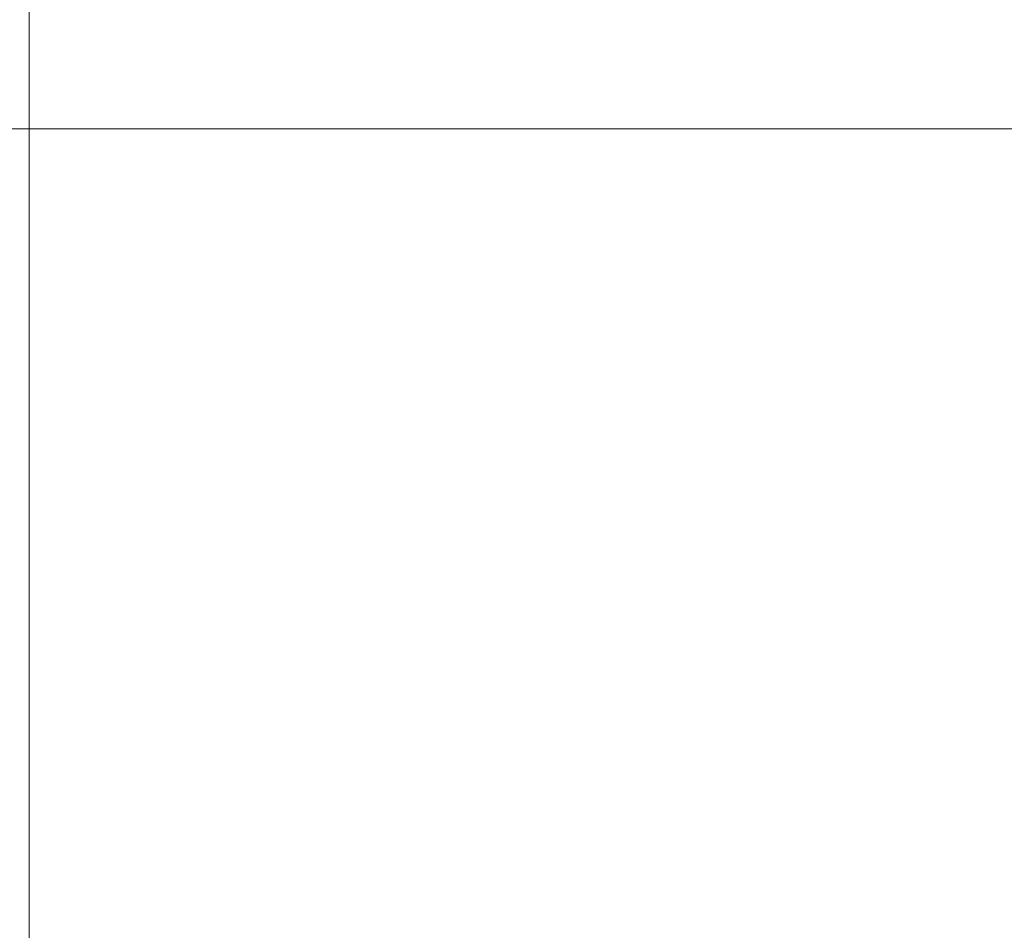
# Model space of a CAD drawing. Header units: millimetres. Extents: x 0 to 1118, y 0 to 864.
# Tile 360 of 372: x 943 to 958, y 691 to 705. Entities that reach past the tile are written whole.
import ezdxf

# ---------------------------------------------------------------- set-up
doc = ezdxf.new("R2010")
doc.units = ezdxf.units.MM
doc.styles.add('SLDTEXTSTYLE3', font='TXT', dxfattribs={"width": 0.605})
doc.dimstyles.new('SLDDIMSTYLE0', dxfattribs={"dimtxt": 3.175, "dimasz": 3.302, "dimexe": 0, "dimexo": 0.0625, "dimgap": 0.79375, "dimtad": 0, "dimtih": 1, "dimtoh": 1, "dimdec": 0, "dimlfac": 4, "dimrnd": 1e-09, "dimzin": 12, "dimdsep": 46, "dimtxsty": 'SLDTEXTSTYLE3', "dimsah": 1, "dimcen": 0.09, "dimadec": 0, "dimazin": 3, "dimtfac": 1, "dimtofl": 0, "dimtmove": 0, "dimatfit": 3, "dimfxl": 1, "dimfrac": 2, "dimtolj": 1, "dimtzin": 12, "dimarcsym": 0})
doc.dimstyles.new('SLDDIMSTYLE1', dxfattribs={"dimtxt": 3.175, "dimasz": 3.302, "dimexe": 0, "dimexo": 0.0625, "dimgap": 0.79375, "dimtad": 0, "dimtih": 1, "dimtoh": 1, "dimdec": 1, "dimlfac": 4, "dimrnd": 1e-09, "dimzin": 12, "dimdsep": 46, "dimtxsty": 'SLDTEXTSTYLE3', "dimsah": 1, "dimcen": 0.09, "dimadec": 0, "dimazin": 3, "dimtfac": 1, "dimtofl": 0, "dimtmove": 0, "dimatfit": 3, "dimfxl": 1, "dimfrac": 2, "dimtolj": 1, "dimtzin": 12, "dimarcsym": 0})

# ---------------------------------------------------------------- blocks, each defined once
blk = doc.blocks.new('_D_4')
at = {"color": 7, "linetype": 'Continuous', "lineweight": 0}
for p, q in [((828.036, 703.72), (976.437, 703.72)), ((974.837, 703.72), (974.837, 687.406)), ((974.837, 666.22), (974.837, 682.534)), ((912.907, 666.22), (976.437, 666.22))]:
    blk.add_line(p, q, dxfattribs=at)
for points in [[(974.837, 703.72), (974.329, 700.418), (975.345, 700.418)], [(974.837, 666.22), (975.345, 669.522), (974.329, 669.522)]]:
    blk.add_solid(points, dxfattribs=at)
at = {"color": 7, "linetype": 'Continuous', "lineweight": 0, "insert": (971.199, 686.626), "char_height": 3.175, "attachment_point": 1, "style": 'SLDTEXTSTYLE3'}
blk.add_mtext('150', dxfattribs=at)
blk = doc.blocks.new('_D_5')
at = {"color": 7, "linetype": 'Continuous', "lineweight": 0}
for p, q in [((905.634, 771.345), (990.726, 771.345)), ((989.126, 771.345), (989.126, 706.458)), ((989.126, 635.97), (989.126, 700.857)), ((905.634, 635.97), (990.726, 635.97))]:
    blk.add_line(p, q, dxfattribs=at)
for centre, start, end in [((988.542, 703.294), 153.4349, 206.5651), ((989.71, 703.294), 333.4349, 26.5651)]:
    blk.add_arc(centre, 5.448, start, end, dxfattribs=at)
for points in [[(989.126, 771.345), (988.618, 768.043), (989.634, 768.043)], [(989.126, 635.97), (989.634, 639.272), (988.618, 639.272)]]:
    blk.add_solid(points, dxfattribs=at)
at = {"color": 7, "linetype": 'Continuous', "lineweight": 0, "insert": (983.669, 704.95), "char_height": 3.175, "attachment_point": 1, "style": 'SLDTEXTSTYLE3'}
blk.add_mtext('541.5', dxfattribs=at)

msp = doc.modelspace()

# ---------------------------------------------------------------- linework, layer by layer
at = {"color": 7, "linetype": 'Continuous', "lineweight": 15}
msp.add_open_spline([(942.917, 690.066), (942.917, 690.867), (942.917, 692.55), (942.917, 695.249), (942.917, 698.107), (942.917, 701.025), (942.917, 703.97), (942.917, 706.915), (942.917, 709.832), (942.917, 712.693), (942.917, 715.469), (942.917, 718.135), (942.917, 720.664), (942.917, 723.032), (942.917, 725.217), (942.917, 727.198), (942.917, 728.954), (942.917, 730.47), (942.917, 731.722), (942.917, 732.705), (942.917, 733.411), (942.917, 733.865), (942.917, 733.934), (942.917, 733.969)], degree=3, knots=[0, 0, 0, 0, 0.043645, 0.091666, 0.139688, 0.187709, 0.23573, 0.283752, 0.331773, 0.379795, 0.427816, 0.475838, 0.523859, 0.57188, 0.619902, 0.667923, 0.715945, 0.763966, 0.811987, 0.858991, 0.905994, 0.952997, 1, 1, 1, 1], dxfattribs=at)

# ---------------------------------------------------------------- dimensions: what is measured, and where the dimension line sits
at = {"color": 7, "linetype": 'Continuous', "lineweight": 0}
dim = msp.add_linear_dim(base=(989.126, 635.97), p1=(904.034, 771.345), p2=(904.034, 635.97), angle=90, text='(<>)', dimstyle='SLDDIMSTYLE1', dxfattribs=at)
dim.commit()
dim.dimension.update_dxf_attribs({"geometry": '_D_5', "text_midpoint": (989.126, 703.658), "dimtype": 160})
dim = msp.add_linear_dim(base=(974.837, 666.22), p1=(826.436, 703.72), p2=(911.307, 666.22), angle=90, dimstyle='SLDDIMSTYLE0', dxfattribs=at)
dim.commit()
dim.dimension.update_dxf_attribs({"geometry": '_D_4', "text_midpoint": (974.837, 684.97), "dimtype": 160})

doc.saveas('drawing.dxf')
